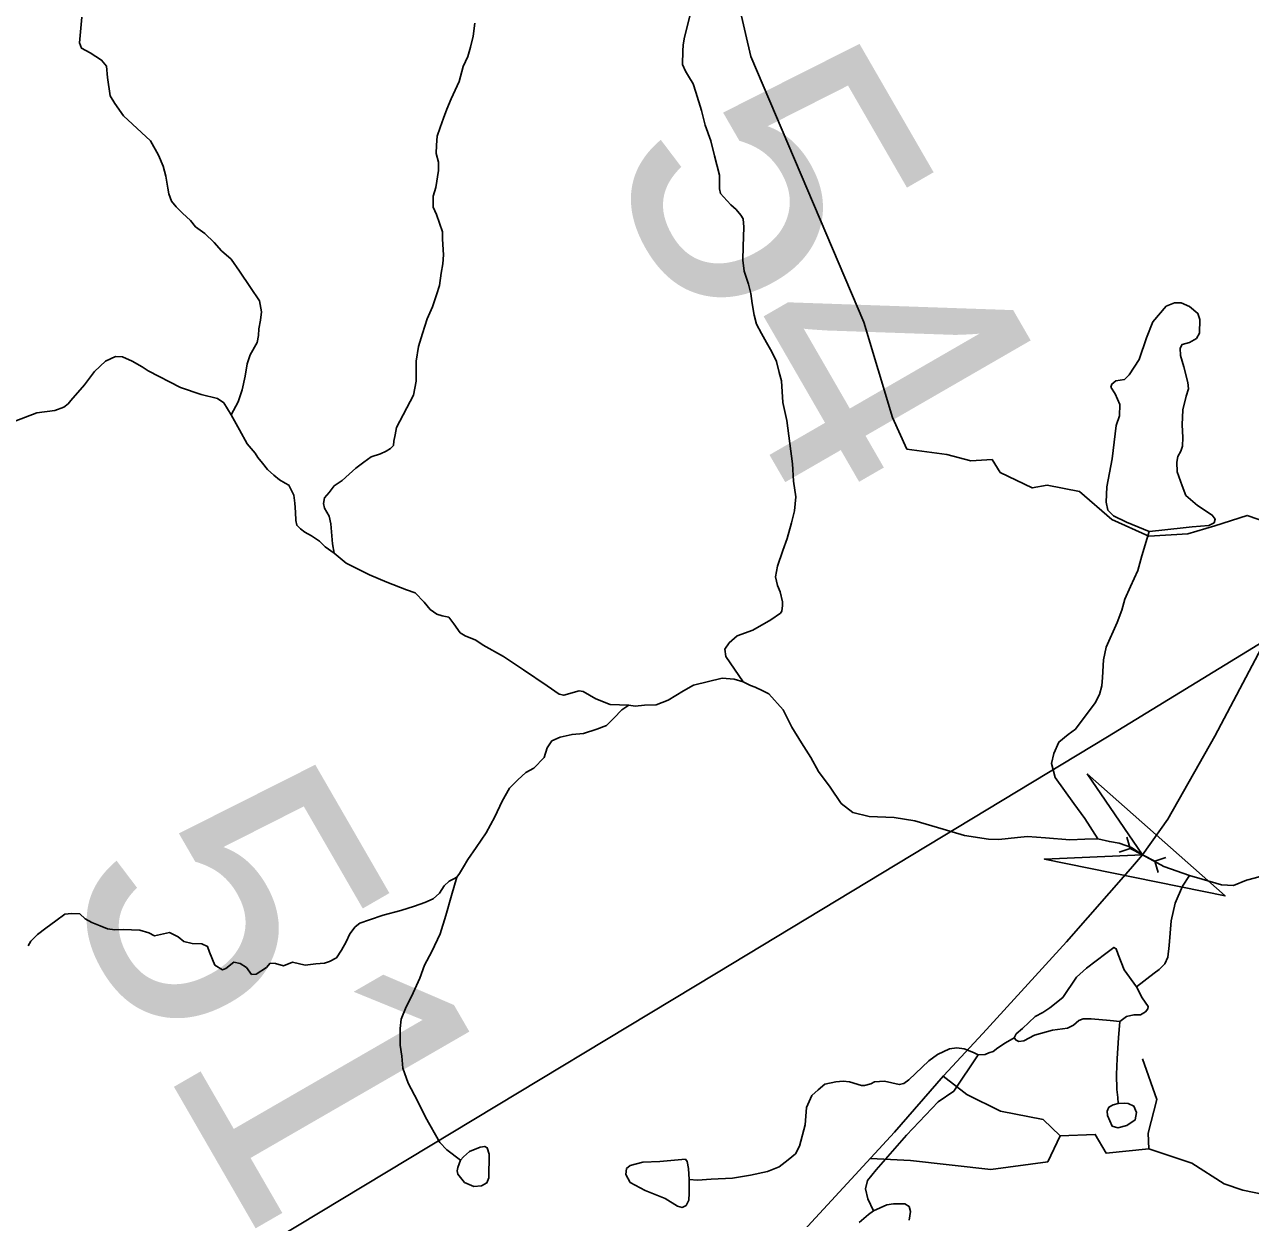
# Model space of a CAD drawing. Extents: x 2056842 to 2160602, y 826753 to 1016856.
# Drawn here: x 2100119 to 2105441, y 891536 to 896718 of the extents above; entities that cross this region are included whole.
import ezdxf

# ---------------------------------------------------------------- set-up
doc = ezdxf.new("R2010")
doc.units = 0
for name, color, linetype in [('Exist Hydrographic Creek Single Shore', 7, 'Continuous'), ('Exist Hydrographic Misc Water Feature', 7, 'Continuous'), ('Exist Road Non-System Type 51', 7, 'Continuous'), ('Exist Road Primary US Attributed', 7, 'Continuous'), ('Exist Road Secondary Structure Culvert Attributed CELL', 7, 'Continuous'), ('Exist Road Secondary Structure Culvert CELL', 7, 'Continuous'), ('Exist Road Secondary Structure Standard Bridge Number Label', 7, 'Continuous'), ('Exist Utilities Telephone Line', 7, 'Continuous')]:
    doc.layers.add(name, color=color, linetype=linetype)

msp = doc.modelspace()

# ---------------------------------------------------------------- linework, layer by layer
at = {"layer": 'Exist Hydrographic Creek Single Shore'}
for points in [[(2103008.4, 896759.9), (2102994.7, 896703.9), (2102982.8, 896655.9), (2102978.9, 896627.9), (2102976.8, 896603.9), (2102975, 896543.8), (2102989.2, 896515.9), (2103001.2, 896493.9), (2103021.3, 896460), (2103033.6, 896424), (2103057.8, 896344.2), (2103073.8, 896280.2), (2103098, 896212.2), (2103114.4, 896148.3), (2103136.6, 896064.4), (2103136.8, 896004.4), (2103140.9, 895984.4), (2103152.8, 895970.5), (2103168.8, 895952.5), (2103185.2, 895934.6), (2103209.2, 895914.6), (2103229.1, 895890.7), (2103239.1, 895874.8), (2103241.4, 895838.7), (2103239.5, 895754.7), (2103237.9, 895694.8), (2103243.8, 895646.8), (2103262.1, 895590.8), (2103272.1, 895550.9), (2103278.3, 895506.8), (2103286.3, 895456.9), (2103296.5, 895416.9), (2103318.7, 895377), (2103340.8, 895337.2), (2103362.8, 895297.2), (2103383.1, 895255.2), (2103395.2, 895207.4), (2103405.4, 895171.3), (2103411.6, 895077.4), (2103427.8, 894999.4), (2103442.1, 894899.5), (2103452.4, 894811.5), (2103456.7, 894735.5), (2103466.9, 894667.6), (2103461.2, 894607.6), (2103449.1, 894555.6), (2103429.4, 894487.5), (2103411.6, 894435.4), (2103387.8, 894367.4), (2103379.8, 894321.3), (2103388.2, 894283.4), (2103400.1, 894255.4), (2103410.3, 894211.5), (2103410.3, 894195.5), (2103406.4, 894171.4), (2103400.3, 894163.4), (2103358.7, 894133.3), (2103280.5, 894089), (2103212.9, 894064.8), (2103178.8, 894034.8), (2103158.9, 894006.8), (2103163, 893974.7), (2103239.3, 893865)], [(2105000.9, 894518), (2104902.4, 894557.9), (2104846.2, 894585.4), (2104821.3, 894610.3), (2104815.1, 894644), (2104817.5, 894711.4), (2104840, 894832.5), (2104858.7, 894977.3), (2104872.4, 895020), (2104873.7, 895068.7), (2104853.7, 895114.8), (2104835, 895143.6), (2104838.8, 895157.3), (2104856.2, 895171), (2104893.6, 895177.3), (2104914.8, 895197.2), (2104957.3, 895263.4), (2104989.7, 895358.2), (2105017.1, 895427.4), (2105075.8, 895496), (2105111.9, 895509.8), (2105140.6, 895509.8), (2105176.8, 895493.5), (2105213, 895463.6), (2105221.7, 895437.4), (2105220.5, 895377.5), (2105206.8, 895355), (2105176.8, 895337.5), (2105144.4, 895328.8), (2105135.6, 895312.6), (2105136.9, 895281.4), (2105151.9, 895231.4), (2105169.3, 895164), (2105171.8, 895136.6), (2105161.8, 895105.4), (2105148.1, 895045.5), (2105144.4, 894980.5), (2105148.1, 894925.9), (2105145.6, 894887.2), (2105139.4, 894866), (2105125.7, 894843.5), (2105121.9, 894818.5), (2105123.2, 894776.1), (2105144.4, 894714.9), (2105160.6, 894673.7), (2105210.5, 894630.1), (2105275.4, 894588.9), (2105287.8, 894570.2), (2105282.8, 894555.2), (2105260.4, 894543.9), (2105188, 894537.7), (2105043.3, 894521.5), (2105000.9, 894518)], [(2101016.2, 895024), (2100985, 895075.2), (2100957.6, 895095.1), (2100886.5, 895111.4), (2100796.5, 895141.6), (2100655.6, 895214), (2100629.7, 895231.4), (2100586.1, 895256.4), (2100544.9, 895275.1), (2100513.7, 895276.4), (2100471.3, 895256.4), (2100422.7, 895211.5), (2100379, 895154), (2100320.4, 895086.6), (2100308.4, 895071.7), (2100289.7, 895056.7), (2100251, 895043), (2100172.4, 895031.7), (2100074.8, 894994.2)], [(2101463.8, 894423.1), (2101423.7, 894451.1), (2101399.6, 894474.9), (2101365.7, 894498.9), (2101335.5, 894515), (2101317.4, 894528.8), (2101301.3, 894544.5), (2101297.5, 894564.6), (2101295.3, 894600.8), (2101293.1, 894640.5), (2101288.9, 894674.7), (2101276.9, 894698.6), (2101266.9, 894718.5), (2101250.9, 894726.4), (2101226.7, 894742.3), (2101200.8, 894762.2), (2101174.7, 894786.4), (2101152.7, 894814.1), (2101132.5, 894838.1), (2101120.4, 894858), (2101086, 894897.9), (2101052.4, 894959.1), (2101016.2, 895024)], [(2105000.9, 894518), (2104969.3, 894412.3), (2104951.5, 894348.3), (2104919.9, 894278.2), (2104896.1, 894224), (2104882, 894176.1), (2104862.3, 894122), (2104814.5, 894015.8), (2104802.8, 893959.8), (2104799.1, 893883.9), (2104795.2, 893847.9), (2104786.4, 893809.5), (2104766.4, 893773.3), (2104681.9, 893659.5), (2104650.4, 893635.8), (2104609.2, 893603.3), (2104588, 893553.4), (2104576.8, 893511), (2104593, 893449.8), (2104674.1, 893337.5), (2104721.5, 893271.3), (2104778.9, 893183.9)], [(2103239.3, 893865), (2103247.3, 893861), (2103271.3, 893849), (2103291.4, 893841.1), (2103323.6, 893825.2), (2103349.6, 893813.3), (2103411.8, 893743.5), (2103449.9, 893667.6), (2103492.1, 893599.8), (2103532.3, 893535.9), (2103566.6, 893476), (2103616.8, 893408.2), (2103664.8, 893336.4), (2103715.5, 893297.3), (2103785.4, 893281.1), (2103893.9, 893276.1), (2103983.8, 893261.1), (2104107.7, 893224.9), (2104200.1, 893198.7), (2104303.6, 893182.4), (2104348.5, 893180), (2104429.6, 893189.9), (2104473.3, 893193.7), (2104550.6, 893187.7), (2104656.6, 893179), (2104722.7, 893181.4), (2104778.9, 893183.9)], [(2104778.9, 893183.9), (2104828.8, 893171.5), (2104871.2, 893164), (2104924.1, 893145.2), (2104972.6, 893114.2), (2105064.5, 893064.1), (2105176.1, 893023.7)], [(2104946.5, 892541.9), (2105022.6, 892600.6), (2105045.1, 892616.8), (2105070, 892640.5), (2105082.5, 892670.5), (2105087.5, 892720.4), (2105096.2, 892827.7), (2105113.7, 892903.9), (2105146.1, 892977.5), (2105176.1, 893023.7)], [(2105176.1, 893023.7), (2105231, 893008.7), (2105315.8, 892983.7), (2105366.9, 892981.2), (2105423.7, 893003.9), (2105463.5, 893014), (2105495.5, 893024.1), (2105523.6, 893022.2), (2105543.5, 893014.2), (2105559.9, 892998.3), (2105591.9, 892954.4), (2105610.1, 892902.5), (2105626.1, 892870.5), (2105638, 892850.6), (2105662, 892840.7), (2105686.4, 892836.7), (2105750.2, 892836.9), (2105823.7, 892852.9)], [(2104415.9, 892319.5), (2104423.4, 892336.9), (2104452, 892360.7), (2104506.9, 892413.1), (2104539.4, 892429.3), (2104570.6, 892450.5), (2104626.7, 892495.5), (2104685.3, 892582.8), (2104729, 892621.5), (2104812.6, 892686.4), (2104847.5, 892712.6), (2104857.5, 892706.4), (2104867.4, 892681.4), (2104892.4, 892615.3), (2104946.5, 892541.9)], [(2104946.5, 892541.9), (2104971, 892493), (2104997.2, 892455.5), (2104995.9, 892445.5), (2104986, 892433.1), (2104963.5, 892419.3), (2104934.8, 892419.3), (2104903.6, 892413.1), (2104873.7, 892390.6)], [(2104873.7, 892390.6), (2104831.3, 892394.4), (2104748.9, 892401.8), (2104715.3, 892401.8), (2104695.3, 892394.4), (2104672.8, 892374.4), (2104646.6, 892361.9), (2104581.8, 892353.2), (2104503.2, 892330.7), (2104457, 892307), (2104435.8, 892304.5), (2104423.4, 892309.5), (2104415.9, 892319.5)], [(2104259.2, 892245.6), (2104289.1, 892246.8), (2104306, 892254.5), (2104323.6, 892260.8), (2104344.8, 892277), (2104377.2, 892298.3), (2104415.9, 892319.5)], [(2103004.1, 891704.6), (2103040, 891702.6), (2103100.1, 891706.8), (2103192.2, 891711.1), (2103270.1, 891723.3), (2103343.9, 891739.6), (2103395.8, 891759.7), (2103433.9, 891789.9), (2103465.7, 891815.9), (2103483.5, 891849.9), (2103507.3, 891942), (2103513.1, 892018), (2103536.8, 892070.1), (2103564.9, 892094.3), (2103592.8, 892118.3), (2103640.6, 892128.4), (2103672.6, 892132.5), (2103700.7, 892128.6), (2103752.8, 892112.8), (2103764.9, 892112.8), (2103792.5, 892120.9), (2103808.5, 892129), (2103852.6, 892131.1), (2103916.6, 892117.3), (2103936.5, 892121.3), (2103958.6, 892137.4), (2104044.3, 892219.7), (2104082.3, 892247.7), (2104134.2, 892271.9), (2104166.1, 892276), (2104198.1, 892272.1), (2104239.2, 892255.6), (2104259.2, 892245.6)]]:
    msp.add_lwpolyline(points, dxfattribs=at)
at = {"layer": 'Exist Hydrographic Misc Water Feature'}
for points in [[(2100367.9, 896749.2), (2100357.9, 896638.1), (2100366.6, 896614.4), (2100404.1, 896594.4), (2100454, 896563.2), (2100475.2, 896537), (2100478.9, 896488.3), (2100491.4, 896408.4), (2100511.3, 896374.7), (2100548.8, 896321.1), (2100666.3, 896212.7), (2100700.6, 896150.8), (2100720.9, 896102.9), (2100733, 896058.9), (2100741.2, 896007), (2100745.1, 895983), (2100757.4, 895951), (2100777.5, 895927.1), (2100805.3, 895899.1), (2100839.6, 895867.3), (2100861.5, 895839.3), (2100901.5, 895811.4), (2100941.9, 895771.6), (2100973.9, 895735.7), (2101016.1, 895699.8), (2101052, 895647.9), (2101100.4, 895576), (2101138.6, 895518.2), (2101148.3, 895471.1), (2101143.3, 895434.9), (2101137.1, 895397.4), (2101134.6, 895368.7), (2101129.1, 895338.2), (2101099.4, 895284.2), (2101086, 895244.9), (2101077.7, 895192.1), (2101063.6, 895132.6), (2101046.1, 895080.2), (2101016.2, 895024)], [(2102074.6, 896723), (2102066.8, 896667), (2102055.1, 896618.9), (2102043, 896579), (2102023.4, 896534.9), (2102005.5, 896470.8), (2101971.9, 896394.7), (2101951.8, 896350.6), (2101938.1, 896310.6), (2101924.1, 896270.7), (2101910.4, 896232.5), (2101908.3, 896194.6), (2101906.3, 896158.6), (2101916.5, 896120.6), (2101916.5, 896084.6), (2101904.8, 896010.6), (2101893.1, 895972.5), (2101893.1, 895924.5), (2101907.3, 895892.6), (2101933.5, 895818.6), (2101933.5, 895786.6), (2101937.8, 895718.8), (2101935.8, 895678.8), (2101928, 895638.7), (2101920.4, 895584.7), (2101908.3, 895544.6), (2101890.7, 895492.6), (2101866.7, 895440.5), (2101846.8, 895376.4), (2101829.2, 895320.4), (2101819.3, 895256.4), (2101819.3, 895220.4), (2101819.7, 895170), (2101808.4, 895108.9), (2101734, 894968.2), (2101728.3, 894936.2), (2101722.3, 894910.1), (2101720.3, 894890.1), (2101708.4, 894878), (2101688.5, 894866.1), (2101664.5, 894854), (2101624.5, 894841.9), (2101592.5, 894817.8), (2101556.9, 894791.6), (2101528.8, 894765.5), (2101498.8, 894739.4), (2101463.2, 894715.3), (2101441, 894687.2), (2101421.1, 894663.3), (2101417.4, 894639.2), (2101421.3, 894619.2), (2101441.4, 894583.3), (2101449.6, 894551.3), (2101451.7, 894515.3), (2101455.8, 894463.3)], [(2101455.8, 894463.3), (2101463.8, 894423.3)], [(2101463.8, 894423.3), (2101516.1, 894379.6), (2101568.1, 894353.7), (2101616.1, 894329.9), (2101692.4, 894298.1), (2101777.5, 894264.1), (2101814.9, 894251.6), (2101854.6, 894210.6), (2101880.6, 894178.7), (2101908.5, 894158.7), (2101932.5, 894150.9), (2101960.6, 894145), (2101983, 894116.6), (2102010.4, 894077.9), (2102031.6, 894064.2), (2102079, 894045.4), (2102110.2, 894024.2), (2102198.3, 893974.3), (2102285.6, 893916.9), (2102387.9, 893847), (2102440.3, 893812), (2102460.2, 893807), (2102526.4, 893825.8), (2102543.8, 893823.3), (2102600, 893790.8), (2102661.1, 893767.1), (2102741.9, 893763.4)], [(2102741.9, 893763.4), (2102769.9, 893759.5), (2102809.9, 893763.7), (2102861.8, 893765.7), (2102913.7, 893785.9), (2102979.5, 893826.1), (2103023.4, 893850.3), (2103147.2, 893880.7), (2103199.3, 893876.9), (2103239.3, 893865)], [(2101996.1, 893017.2), (2102008.2, 893033.3), (2102024.2, 893061.3), (2102043.9, 893093.3), (2102079.9, 893145.5), (2102123.6, 893209.5), (2102161.4, 893279.7), (2102193.1, 893347.7), (2102224.9, 893403.9), (2102260.8, 893439.9), (2102294.8, 893472.1), (2102330.5, 893490.3), (2102374.6, 893536.3), (2102388.3, 893578.3), (2102408.4, 893608.4), (2102444.3, 893624.6), (2102496, 893636.8), (2102546, 893640.9), (2102604.1, 893659), (2102646.1, 893675.1), (2102677.9, 893707.2), (2102711.9, 893743.4), (2102741.9, 893763.4)], [(2100135.4, 892719.5), (2100147.3, 892739.5), (2100175, 892767.6), (2100211.1, 892795.6), (2100255.2, 892827.8), (2100294.8, 892855.9), (2100322.9, 892860), (2100358.9, 892858.1), (2100382.9, 892836.2), (2100411, 892820.2), (2100447.1, 892806.4), (2100479.1, 892792.5), (2100511.1, 892788.6), (2100547.2, 892790.7), (2100619.2, 892786.9), (2100659.1, 892775), (2100683.1, 892763.1), (2100749.2, 892777.5), (2100786.7, 892757.6), (2100811.1, 892737.5), (2100847.2, 892729.7), (2100888.9, 892727.6), (2100913.9, 892716.4), (2100922.6, 892691.4), (2100945.1, 892635.3), (2100978.8, 892615.3), (2100992.5, 892620.3), (2101027.4, 892647.7), (2101054.9, 892642.7), (2101082.3, 892625.3), (2101104.8, 892595.3), (2101124.7, 892596.6), (2101169.5, 892624.6), (2101185.8, 892644), (2101208.3, 892642.7), (2101243.2, 892632.8), (2101283.1, 892647.7), (2101338, 892635.3), (2101384.2, 892640.3), (2101421.6, 892644), (2101443.3, 892651.5), (2101473.4, 892667.6), (2101495.1, 892699.7), (2101515, 892735.8), (2101531, 892771.9), (2101554.8, 892801.9), (2101574.9, 892817.9), (2101616.9, 892832), (2101676.8, 892852.2), (2101752.7, 892872.4), (2101812.6, 892890.6), (2101856.6, 892906.8), (2101892.5, 892922.9), (2101920.4, 892947), (2101940.3, 892979), (2101962.5, 892999.1), (2101980.1, 893009.1), (2101996.1, 893017.2)], [(2102012.2, 891789), (2101952.3, 891833.9), (2101922.3, 891865.1), (2101859.3, 891974.9), (2101825.1, 892046.8), (2101784.9, 892122.7), (2101760.9, 892188.6), (2101756.6, 892240.6), (2101750.4, 892288.4), (2101750.4, 892360.5), (2101754.1, 892400.5), (2101775.9, 892454.5), (2101799.8, 892498.6), (2101835.5, 892578.8), (2101855.4, 892634.8), (2101887.2, 892694.9), (2101922.9, 892771), (2101948.5, 892851.1), (2101972.3, 892937.1), (2101996.1, 893017.2)], [(2104867.4, 892034.6), (2104864.8, 892060.2), (2104860.7, 892096.2), (2104860, 892160.7), (2104862.5, 892230.6), (2104868.7, 892320.5), (2104873.7, 892390.6)], [(2103804.1, 891569.1), (2103780.4, 891621.5), (2103770.4, 891663.9), (2103779.2, 891700.1), (2103816.6, 891746.3), (2103947.6, 891897.3), (2104086, 892041.4), (2104153.4, 892088.8), (2104259.2, 892245.6)], [(2104867.4, 892034.6), (2104845, 892029.6), (2104826.3, 892018.4), (2104818.8, 892002.2), (2104820, 891982.2), (2104841.2, 891936), (2104864.9, 891929.8), (2104904.9, 891939.8), (2104939.8, 891963.5), (2104946, 891995.9), (2104934.8, 892023.4), (2104909.9, 892034.6), (2104892.4, 892035.9), (2104867.4, 892034.6)], [(2102012.2, 891789), (2101999.7, 891757.8), (2101997.2, 891742.8), (2102000.9, 891727.8), (2102029.6, 891691.6), (2102069.5, 891674.2), (2102103.2, 891677.9), (2102125.7, 891690.4), (2102134.4, 891712.9), (2102136.9, 891815.2), (2102128.2, 891842.7), (2102116.9, 891848.9), (2102097, 891845.2), (2102050.8, 891826.4), (2102024.6, 891802.7), (2102012.2, 891789)], [(2103004.1, 891704.6), (2103004.5, 891645), (2103003.3, 891615), (2102992, 891592.5), (2102974.6, 891583.8), (2102953.4, 891590), (2102899.7, 891622.5), (2102813.6, 891657.4), (2102748.8, 891692.4), (2102730.1, 891727.3), (2102732.6, 891752.3), (2102748.8, 891766), (2102803.7, 891779.8), (2102877.3, 891783.5), (2102988.3, 891793.5), (2102995.8, 891783.5), (2103002, 891752.3), (2103004.1, 891704.6)], [(2103804.1, 891569.1), (2103862.7, 891595), (2103891.4, 891598.8), (2103941.3, 891600), (2103958.8, 891587.5), (2103965, 891566.3), (2103958.8, 891528.9)], [(2103743, 891518.9), (2103782.9, 891552.6), (2103804.1, 891569.1)]]:
    msp.add_lwpolyline(points, dxfattribs=at)
at = {"layer": 'Exist Road Non-System Type 51'}
for points in [[(2105765.3, 894472.7), (2105616.7, 894521.6), (2105426, 894587.2), (2105286, 894542.5), (2105169.8, 894506.7), (2105000, 894497.8), (2104839.2, 894569.3), (2104699.1, 894691.5), (2104559.1, 894718.4), (2104493.6, 894706.4), (2104355, 894773.5), (2104319.3, 894830.2), (2104226.9, 894824.2), (2104122.7, 894851), (2103949.9, 894874.9), (2103887.3, 895012), (2103762.2, 895426.4), (2103272.1, 896578.6), (2103144, 897136.1)], [(2104999.3, 891837.8), (2104996.3, 891906.4), (2105035, 892052.5), (2104972.5, 892228.4)], [(2104106.5, 892153.3), (2104209.8, 892073.3), (2104355.8, 892001.8), (2104540.5, 891966), (2104615, 891894.5)], [(2103790.9, 891796.4), (2103965.5, 891787.1), (2104314.1, 891748.4), (2104561.4, 891781.2), (2104615, 891894.5)], [(2104615, 891894.5), (2104766.9, 891900.4), (2104814.6, 891819.9), (2104999.3, 891837.8)], [(2104999.3, 891837.8), (2105187, 891775.2), (2105327, 891685.8), (2105407.4, 891659), (2105730.7, 891591.9), (2105876.6, 891642.6), (2105963, 891633.6), (2106019.6, 891606.8), (2106091.1, 891663.4), (2106204.3, 891681.3)]]:
    msp.add_lwpolyline(points, dxfattribs=at)
at = {"layer": 'Exist Road Primary US Attributed'}
msp.add_lwpolyline([(2103485.5, 891465.4), (2103896, 891910.4), (2104108, 892154.9), (2104278.7, 892338.2), (2104642.5, 892736.4), (2104920.9, 893052.8), (2104972.6, 893114.2), (2105082.6, 893268.5), (2105286.5, 893629), (2105489.5, 894011.9), (2105652.1, 894284.2), (2105844.3, 894604.2), (2106130.9, 895045.6), (2106485.7, 895607.4), (2106709.1, 895969.6)], dxfattribs=at)
at = {"layer": 'Exist Road Secondary Structure Culvert Attributed CELL'}
msp.add_lwpolyline([(2104731.6, 893466), (2105330.5, 892935.5), (2104546.6, 893095.5), (2104972.6, 893114.2)], close=True, dxfattribs=at)
at = {"layer": 'Exist Road Secondary Structure Culvert CELL'}
for p, q in [((2104904.9, 893190.9), (2104918.9, 893142.1)), ((2104871, 893125.4), (2104918.9, 893142.1)), ((2104918.9, 893142.1), (2105026.3, 893086.4)), ((2105074.2, 893103), (2105026.3, 893086.4)), ((2105040.3, 893037.6), (2105026.3, 893086.4))]:
    msp.add_line(p, q, dxfattribs=at)
at = {"layer": 'Exist Utilities Telephone Line'}
msp.add_lwpolyline([(2070574.6, 855889.8), (2073540.2, 858741.1), (2079471.4, 864196.3), (2082575.1, 867047.6), (2086740, 870917.2), (2087764.9, 872677.4), (2089015.1, 875921.4), (2089705.6, 877143.4), (2092053.4, 881391.2), (2094430.2, 885697.2), (2096843.4, 888330.3), (2097766.5, 889363.1), (2100637.6, 891101.5), (2103123.5, 892599.9), (2104820.7, 893625.5), (2107244.8, 895109.3), (2108287.8, 895378.4), (2108625.8, 895633), (2109723.4, 896782.2), (2110232.2, 897204.1), (2110707.5, 898076.3)], dxfattribs=at)

# ---------------------------------------------------------------- texts
at = {"layer": 'Exist Road Secondary Structure Standard Bridge Number Label'}
for s, p in [('54', (2102610.1, 896136.8)), ('51', (2100247.7, 893008.3))]:
    msp.add_text(s, height=1230.31, rotation=300, dxfattribs=at).set_placement(p)

doc.saveas('drawing.dxf')
